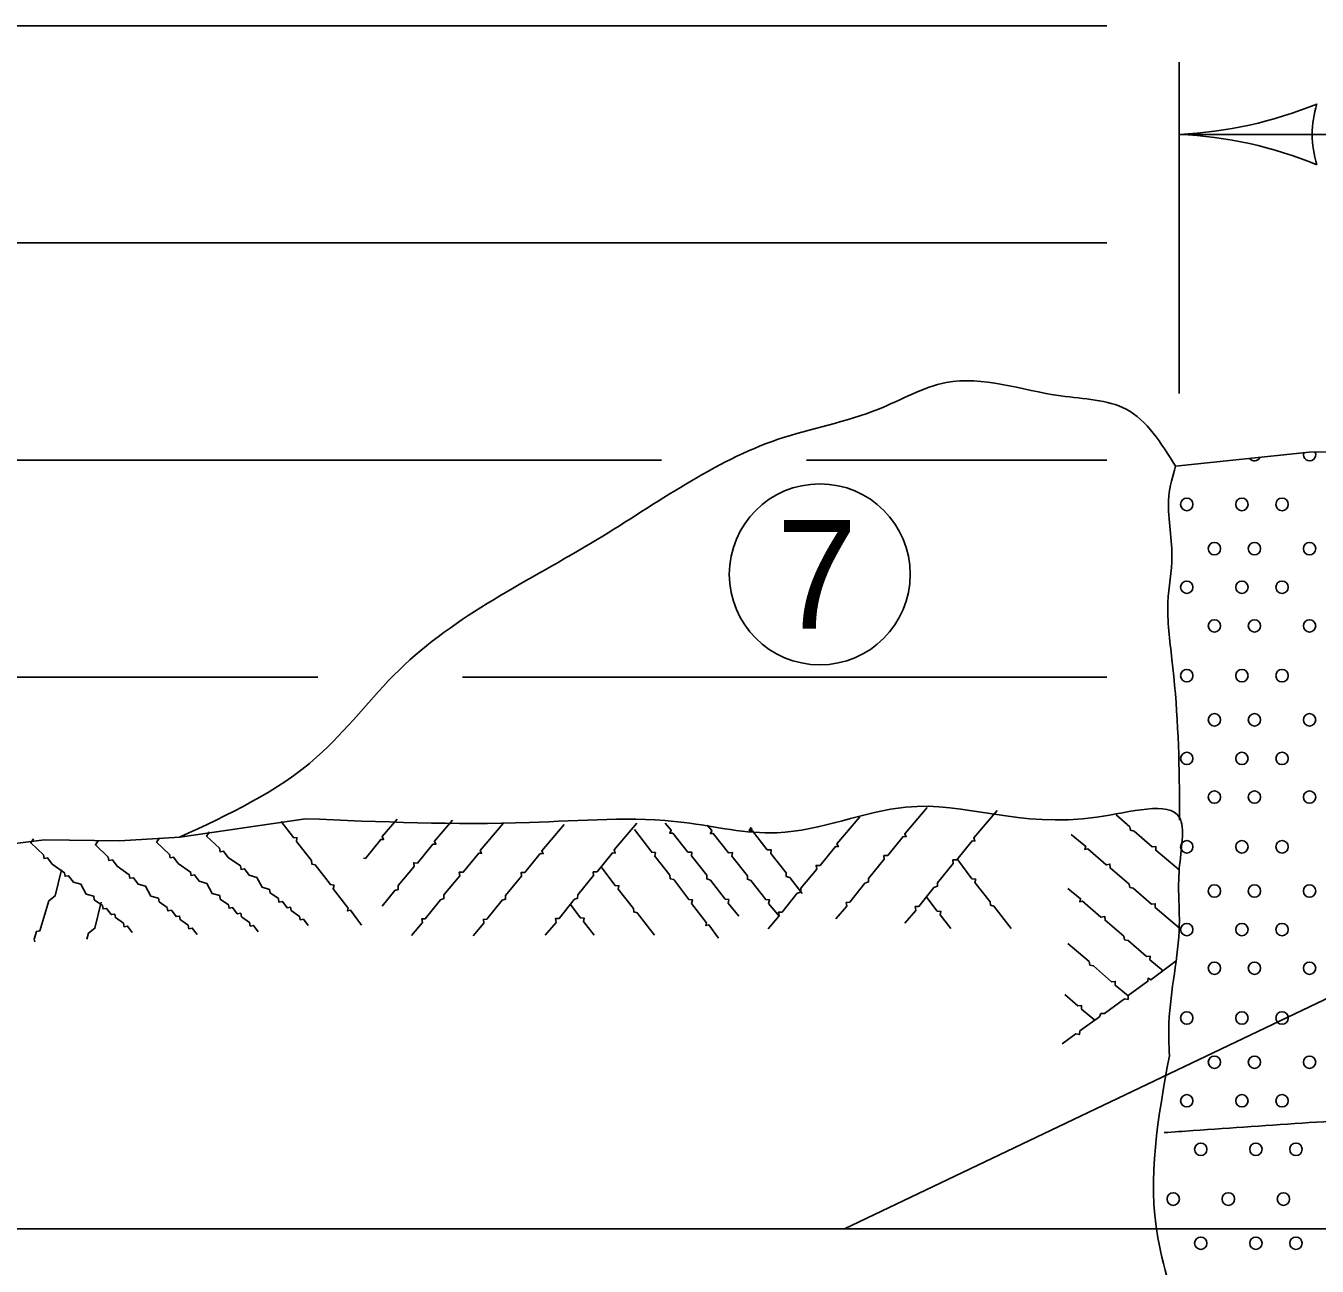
# Model space of a CAD drawing. Extents: x 49991.4 to 50021, y 49987.6 to 50011.4.
# Drawn here: x 50007.626 to 50008.339, y 49993.062 to 49993.748 of the extents above; entities that cross this region are included whole.
import ezdxf

# ---------------------------------------------------------------- set-up
doc = ezdxf.new("R2010")
doc.units = 0
for name, color, linetype in [('Level 1', 7, 'Continuous'), ('Level 2', 7, 'Continuous'), ('Level 3', 7, 'Continuous')]:
    doc.layers.add(name, color=color, linetype=linetype)

msp = doc.modelspace()

# ---------------------------------------------------------------- linework, layer by layer
at = {"layer": 'Level 1'}
for p, q in [((50006.91927, 49993.74779), (50008.2231, 49993.74779)), ((50006.91927, 49993.62779), (50008.2231, 49993.62779)), ((50006.91927, 49993.50779), (50007.97696, 49993.50779)), ((50008.05696, 49993.50779), (50008.2231, 49993.50779)), ((50006.91927, 49993.38779), (50007.78698, 49993.38779)), ((50007.86698, 49993.38779), (50008.2231, 49993.38779))]:
    msp.add_line(p, q, dxfattribs=at)
for points in [[(50008.39582, 49993.51254), (50008.33485, 49993.51211), (50008.26098, 49993.50439)], [(50008.12365, 49993.31574), (50008.11135, 49993.30124), (50008.11205, 49993.29964), (50008.11045, 49993.29974), (50008.10195, 49993.28924), (50008.09985, 49993.28924), (50008.10005, 49993.28724), (50008.09125, 49993.27664), (50008.09125, 49993.27464), (50008.08935, 49993.27394), (50008.08105, 49993.26354), (50008.07905, 49993.26334), (50008.07935, 49993.26134), (50008.07335, 49993.25424)], [(50007.48975, 49993.28217), (50007.50371, 49993.28463), (50007.51368, 49993.28437), (50007.53476, 49993.28809), (50007.56231, 49993.28903), (50007.58528, 49993.29308), (50007.59712, 49993.29318), (50007.63583, 49993.29799), (50007.67742, 49993.29745), (50007.71077, 49993.29941), (50007.78011, 49993.3096)], [(50007.83073, 49993.30932), (50007.82253, 49993.29972), (50007.82333, 49993.29812), (50007.82173, 49993.29812), (50007.81323, 49993.28762), (50007.81213, 49993.28772)], [(50007.8614, 49993.30883), (50007.8514, 49993.29723), (50007.8522, 49993.29563), (50007.8506, 49993.29563), (50007.8421, 49993.28513), (50007.84, 49993.28523), (50007.8402, 49993.28313), (50007.8314, 49993.27263), (50007.8314, 49993.27053), (50007.8295, 49993.26993), (50007.8226, 49993.26123)], [(50008.08657, 49993.3106), (50008.07387, 49993.2958), (50008.07467, 49993.2942), (50008.07307, 49993.2942), (50008.06457, 49993.2838), (50008.06237, 49993.2838), (50008.06267, 49993.2818), (50008.05387, 49993.2712), (50008.05387, 49993.2691), (50008.05197, 49993.2685), (50008.04357, 49993.258), (50008.04157, 49993.2579), (50008.04197, 49993.2559), (50008.03587, 49993.2488)], [(50008.16249, 49993.31412), (50008.14947, 49993.29895), (50008.15017, 49993.29725), (50008.14857, 49993.29735), (50008.14007, 49993.28685), (50008.13797, 49993.28685), (50008.13817, 49993.28485), (50008.12947, 49993.27425), (50008.12937, 49993.27225), (50008.12747, 49993.27155), (50008.11917, 49993.26115), (50008.11707, 49993.26105), (50008.11747, 49993.25895), (50008.11147, 49993.25185)], [(50008.22812, 49993.31166), (50008.23568, 49993.30511), (50008.23608, 49993.30321), (50008.23808, 49993.30281), (50008.24808, 49993.29401), (50008.25018, 49993.29421), (50008.25008, 49993.29221), (50008.2631, 49993.28141)], [(50007.72702, 49993.30227), (50007.72545, 49993.29997), (50007.73256, 49993.29332), (50007.7329, 49993.29139), (50007.73479, 49993.29172), (50007.73741, 49993.28826), (50007.7442, 49993.28349), (50007.74453, 49993.2816), (50007.74644, 49993.28194), (50007.74901, 49993.27843), (50007.75318, 49993.27715), (50007.75612, 49993.27176), (50007.76034, 49993.2705), (50007.76067, 49993.26862), (50007.76515, 49993.26545), (50007.76549, 49993.26352), (50007.76742, 49993.26386), (50007.77001, 49993.26036), (50007.77192, 49993.2607), (50007.77226, 49993.25879), (50007.77677, 49993.25562), (50007.77711, 49993.25373), (50007.77904, 49993.25407), (50007.78163, 49993.25053)], [(50007.81113, 49993.25076), (50007.80503, 49993.25906), (50007.80333, 49993.25866), (50007.80373, 49993.26016), (50007.79543, 49993.27086), (50007.79593, 49993.27296), (50007.79393, 49993.27316), (50007.78553, 49993.28406), (50007.78363, 49993.28456), (50007.78343, 49993.28656), (50007.77513, 49993.29706), (50007.77543, 49993.29906), (50007.77343, 49993.29916), (50007.76673, 49993.30806)], [(50007.88936, 49993.30693), (50007.87666, 49993.29213), (50007.87746, 49993.29053), (50007.87586, 49993.29053), (50007.86736, 49993.28013), (50007.86516, 49993.28013), (50007.86546, 49993.27813), (50007.85666, 49993.26753), (50007.85666, 49993.26543), (50007.85476, 49993.26483), (50007.84636, 49993.25433), (50007.84436, 49993.25423), (50007.84476, 49993.25223), (50007.83866, 49993.24513)], [(50007.92306, 49993.30633), (50007.91076, 49993.29183), (50007.91146, 49993.29023), (50007.90986, 49993.29033), (50007.90136, 49993.27983), (50007.89926, 49993.27983), (50007.89946, 49993.27783), (50007.89066, 49993.26723), (50007.89066, 49993.26523), (50007.88876, 49993.26453), (50007.88046, 49993.25413), (50007.87846, 49993.25393), (50007.87876, 49993.25193), (50007.87276, 49993.24483)], [(50007.96336, 49993.30713), (50007.95066, 49993.29233), (50007.95136, 49993.29063), (50007.94976, 49993.29073), (50007.94126, 49993.28023), (50007.93916, 49993.28023), (50007.93936, 49993.27823), (50007.93066, 49993.26763), (50007.93056, 49993.26563), (50007.92866, 49993.26493), (50007.92036, 49993.25453), (50007.91826, 49993.25443), (50007.91866, 49993.25233), (50007.91266, 49993.24523)], [(50008.00846, 49993.24363), (50008.00316, 49993.25093), (50008.00146, 49993.25053), (50008.00186, 49993.25203), (50007.99356, 49993.26273), (50007.99406, 49993.26473), (50007.99206, 49993.26503), (50007.98366, 49993.27593), (50007.98176, 49993.27643), (50007.98156, 49993.27843), (50007.97326, 49993.28893), (50007.97356, 49993.29093), (50007.97156, 49993.29103), (50007.96206, 49993.30363)], [(50007.979, 49993.30723), (50007.9823, 49993.30323), (50007.9815, 49993.30163), (50007.9831, 49993.30163), (50007.9915, 49993.29113), (50007.9936, 49993.29113), (50007.9934, 49993.28903), (50008.002, 49993.27833), (50008.002, 49993.27633), (50008.0039, 49993.27573), (50008.0121, 49993.26513), (50008.0141, 49993.26493), (50008.0137, 49993.26293), (50008.0197, 49993.25573)], [(50008.0022, 49993.30603), (50008.0047, 49993.30303), (50008.0039, 49993.30143), (50008.0055, 49993.30143), (50008.0139, 49993.29083), (50008.0161, 49993.29093), (50008.0158, 49993.28893), (50008.0244, 49993.27813), (50008.0244, 49993.27613), (50008.0263, 49993.27543), (50008.0345, 49993.26493), (50008.0366, 49993.26473), (50008.0361, 49993.26273), (50008.0421, 49993.25553)], [(50008.027, 49993.30373), (50008.0262, 49993.30463), (50008.0254, 49993.30303), (50008.027, 49993.30303), (50008.0354, 49993.29243), (50008.0375, 49993.29243), (50008.0373, 49993.29043), (50008.0459, 49993.27973), (50008.0459, 49993.27773), (50008.0478, 49993.27703), (50008.0546, 49993.26823)], [(50007.62982, 49993.29846), (50007.62827, 49993.29619), (50007.63535, 49993.28956), (50007.6357, 49993.28759), (50007.63761, 49993.28793), (50007.64021, 49993.28445), (50007.64694, 49993.27972), (50007.64728, 49993.27777), (50007.64923, 49993.27812), (50007.65184, 49993.27462), (50007.65602, 49993.27336), (50007.65894, 49993.26795), (50007.66307, 49993.26675), (50007.66341, 49993.26482), (50007.66798, 49993.26162), (50007.66831, 49993.25973), (50007.6702, 49993.26006), (50007.67283, 49993.25659), (50007.67472, 49993.25692), (50007.67506, 49993.25499), (50007.67958, 49993.25183), (50007.67991, 49993.24992), (50007.68182, 49993.25025), (50007.68441, 49993.24675)], [(50007.66564, 49993.29736), (50007.66403, 49993.29508), (50007.67117, 49993.28842), (50007.67151, 49993.28651), (50007.6734, 49993.28685), (50007.67599, 49993.28334), (50007.68275, 49993.27863), (50007.68309, 49993.27668), (50007.68502, 49993.27702), (50007.68761, 49993.27351), (50007.69179, 49993.2723), (50007.69474, 49993.26685), (50007.69887, 49993.26563), (50007.69921, 49993.26372), (50007.70373, 49993.26051), (50007.70406, 49993.25864), (50007.70601, 49993.25899), (50007.70858, 49993.25548), (50007.71053, 49993.25582), (50007.71087, 49993.25389), (50007.71535, 49993.25072), (50007.71569, 49993.24881), (50007.7176, 49993.24915), (50007.72025, 49993.24566)], [(50007.69946, 49993.29883), (50007.69786, 49993.29658), (50007.70499, 49993.28992), (50007.70532, 49993.28801), (50007.70723, 49993.28834), (50007.70984, 49993.28484), (50007.7166, 49993.28013), (50007.71695, 49993.27818), (50007.71888, 49993.27852), (50007.72146, 49993.27505), (50007.72564, 49993.27382), (50007.72855, 49993.26834), (50007.73273, 49993.26713), (50007.73306, 49993.26522), (50007.73756, 49993.26205), (50007.7379, 49993.26014), (50007.73987, 49993.26049), (50007.74242, 49993.25698), (50007.74439, 49993.25732), (50007.74473, 49993.25539), (50007.7492, 49993.25226), (50007.74954, 49993.25031), (50007.75145, 49993.25065), (50007.75402, 49993.24714)], [(50008.20338, 49993.30091), (50008.21138, 49993.29431), (50008.21088, 49993.29261), (50008.21248, 49993.29291), (50008.22268, 49993.28411), (50008.22478, 49993.28451), (50008.22488, 49993.28241), (50008.23538, 49993.27351), (50008.23578, 49993.27161), (50008.23768, 49993.27131), (50008.24778, 49993.26241), (50008.24978, 49993.26261), (50008.24978, 49993.26061), (50008.26309, 49993.24921)], [(50007.6452, 49993.28137), (50007.64178, 49993.26693), (50007.63832, 49993.26431), (50007.6333, 49993.24763), (50007.63141, 49993.24729), (50007.63018, 49993.24312), (50007.63047, 49993.24148)], [(50007.97296, 49993.24523), (50007.96346, 49993.25763), (50007.96156, 49993.25813), (50007.96136, 49993.26003), (50007.95296, 49993.27063), (50007.95336, 49993.27253), (50007.95126, 49993.27263), (50007.94346, 49993.28313)], [(50008.17017, 49993.2489), (50008.16067, 49993.2613), (50008.15877, 49993.2618), (50008.15857, 49993.2637), (50008.15017, 49993.2743), (50008.15057, 49993.2762), (50008.14847, 49993.2763), (50008.14067, 49993.2868)], [(50008.13687, 49993.2489), (50008.13097, 49993.2564), (50008.13137, 49993.2584), (50008.12927, 49993.2585), (50008.12357, 49993.2661)], [(50008.20158, 49993.27111), (50008.20858, 49993.26541), (50008.20808, 49993.26371), (50008.20968, 49993.26401), (50008.21978, 49993.25511), (50008.22198, 49993.25551), (50008.22208, 49993.25351), (50008.23248, 49993.24461), (50008.23288, 49993.24261), (50008.23488, 49993.24231), (50008.24498, 49993.23341), (50008.24698, 49993.23371), (50008.24688, 49993.23161), (50008.25411, 49993.22559)], [(50007.66714, 49993.2635), (50007.66376, 49993.24904), (50007.66022, 49993.24644), (50007.65926, 49993.24313)], [(50007.93966, 49993.24523), (50007.93376, 49993.25273), (50007.93416, 49993.25473), (50007.93206, 49993.25483), (50007.92636, 49993.26243)], [(50008.20148, 49993.24071), (50008.21328, 49993.23061), (50008.21368, 49993.22861), (50008.21568, 49993.22831), (50008.22568, 49993.21941), (50008.22768, 49993.21971), (50008.22768, 49993.21761), (50008.23478, 49993.21171)], [(50008.26133, 49993.23104), (50008.24738, 49993.22051), (50008.24588, 49993.22141), (50008.24578, 49993.21981), (50008.23488, 49993.21191), (50008.23478, 49993.20971), (50008.23278, 49993.21001), (50008.22178, 49993.20191), (50008.21978, 49993.20191), (50008.21898, 49993.20011), (50008.20808, 49993.19231), (50008.20788, 49993.19031), (50008.20588, 49993.19081), (50008.19838, 49993.18511)], [(50008.19988, 49993.21241), (50008.20708, 49993.20611), (50008.20908, 49993.20631), (50008.20908, 49993.20431), (50008.21638, 49993.19821)]]:
    msp.add_lwpolyline(points, dxfattribs=at)
for centre in [(50008.28249, 49993.45885), (50008.30463, 49993.45885), (50008.33511, 49993.45885), (50008.26725, 49993.43751), (50008.26725, 49993.43751), (50008.29773, 49993.43751), (50008.31987, 49993.43751), (50008.28249, 49993.41617), (50008.30463, 49993.41617), (50008.33511, 49993.41617), (50008.28249, 49993.36425), (50008.30463, 49993.36425), (50008.33511, 49993.36425), (50008.26725, 49993.34291), (50008.26725, 49993.34291), (50008.29773, 49993.34291), (50008.31987, 49993.34291), (50008.28249, 49993.32157), (50008.30463, 49993.32157), (50008.33511, 49993.32157), (50008.28249, 49993.26965), (50008.30463, 49993.26965), (50008.33511, 49993.26965), (50008.26725, 49993.24831), (50008.26725, 49993.24831), (50008.29773, 49993.24831), (50008.31987, 49993.24831), (50008.28249, 49993.22697), (50008.30463, 49993.22697), (50008.33511, 49993.22697), (50008.28249, 49993.17505), (50008.30463, 49993.17505), (50008.33511, 49993.17505), (50008.26725, 49993.15371), (50008.26725, 49993.15371), (50008.29773, 49993.15371), (50008.31987, 49993.15371), (50008.27496, 49993.1269), (50008.30544, 49993.1269), (50008.32758, 49993.1269), (50008.27496, 49993.07497), (50008.30544, 49993.07497), (50008.32758, 49993.07497)]:
    msp.add_circle(centre, 0.00341, dxfattribs=at)
for centre, start, end in [((50008.30463, 49993.51077), 218.07469, 333.86548), ((50008.33511, 49993.51077), 162.46566, 23.57574), ((50008.26725, 49993.48334), 0, 180), ((50008.26725, 49993.48323), 180, 0), ((50008.26725, 49993.48323), 180, 0), ((50008.29773, 49993.48334), 0, 180), ((50008.29773, 49993.48323), 180, 0), ((50008.31987, 49993.48334), 0, 180), ((50008.31987, 49993.48323), 180, 0), ((50008.26725, 49993.38874), 0, 180), ((50008.26725, 49993.38863), 180, 0), ((50008.26725, 49993.38863), 180, 0), ((50008.29773, 49993.38874), 0, 180), ((50008.29773, 49993.38863), 180, 0), ((50008.31987, 49993.38874), 0, 180), ((50008.31987, 49993.38863), 180, 0), ((50008.26725, 49993.29414), 0, 180), ((50008.29773, 49993.29414), 0, 180), ((50008.31987, 49993.29414), 0, 180), ((50008.26725, 49993.29403), 180, 0), ((50008.26725, 49993.29403), 180, 0), ((50008.29773, 49993.29403), 180, 0), ((50008.31987, 49993.29403), 180, 0), ((50008.26725, 49993.19954), 0, 180), ((50008.29773, 49993.19954), 0, 180), ((50008.31987, 49993.19954), 0, 180), ((50008.26725, 49993.19943), 180, 0), ((50008.26725, 49993.19943), 180, 0), ((50008.29773, 49993.19943), 180, 0), ((50008.31987, 49993.19943), 180, 0), ((50008.25972, 49993.09946), 0, 180), ((50008.2902, 49993.09946), 0, 180), ((50008.32068, 49993.09946), 0, 180), ((50008.25972, 49993.09935), 180, 0), ((50008.2902, 49993.09935), 180, 0), ((50008.2902, 49993.09935), 180, 0), ((50008.32068, 49993.09935), 180, 0)]:
    msp.add_arc(centre, 0.00341, start, end, dxfattribs=at)
for points in [[(50008.26098, 49993.50439), (50008.23367, 49993.53596), (50008.19762, 49993.5433), (50008.13421, 49993.55064), (50008.09683, 49993.53596), (50008.04143, 49993.51927), (50007.9413, 49993.46387), (50007.83183, 49993.39178), (50007.78644, 49993.34372), (50007.71054, 49993.29938)], [(50008.26098, 49993.50439), (50008.25733, 49993.48771), (50008.259, 49993.45475), (50008.2568, 49993.42913), (50008.25904, 49993.3977), (50008.26318, 49993.32152), (50008.26318, 49993.30881)], [(50007.78011, 49993.3096), (50007.9039, 49993.30753), (50007.9894, 49993.30753), (50008.0407, 49993.30183), (50008.112, 49993.31603), (50008.2175, 49993.31043), (50008.2631, 49993.31043), (50008.2631, 49993.28203), (50008.2631, 49993.25073), (50008.2574, 49993.19673), (50008.25759, 49993.17861)], [(50008.25759, 49993.17861), (50008.25125, 49993.07798), (50008.26265, 49993.02118), (50008.25405, 49992.95868), (50008.25695, 49992.93028), (50008.26835, 49992.91318), (50008.31239, 49992.91119)], [(50008.42607, 49993.1464), (50008.39927, 49993.1453), (50008.27067, 49993.13723), (50008.25476, 49993.13615)]]:
    msp.add_spline(points, degree=3, dxfattribs=at)
at = {"layer": 'Level 2'}
msp.add_circle((50008.06439, 49993.44465), 0.05, dxfattribs=at)
at = {"layer": 'Level 3'}
for p, q in [((50008.2631, 49993.54461), (50008.2631, 49993.72779)), ((50008.2631, 49993.68779), (50008.7431, 49993.68779)), ((50008.59757, 49993.33099), (50008.07804, 49993.08287)), ((50008.07804, 49993.08287), (50007.03392, 49993.08293)), ((50008.07804, 49993.08287), (50008.43365, 49993.08287))]:
    msp.add_line(p, q, dxfattribs=at)
for centre, radius, start, end in [((50008.25161, 49993.9205), 0.233, 272.82731, 292.07716), ((50008.39131, 49993.68779), 0.05477, 162.13882, 197.86118), ((50008.25394, 49993.46565), 0.22232, 67.45601, 87.63952)]:
    msp.add_arc(centre, radius, start, end, dxfattribs=at)

# ---------------------------------------------------------------- texts
at = {"layer": 'Level 2'}
msp.add_text('7', height=0.06, dxfattribs=at).set_placement((50008.04059, 49993.41465))

doc.saveas('drawing.dxf')
